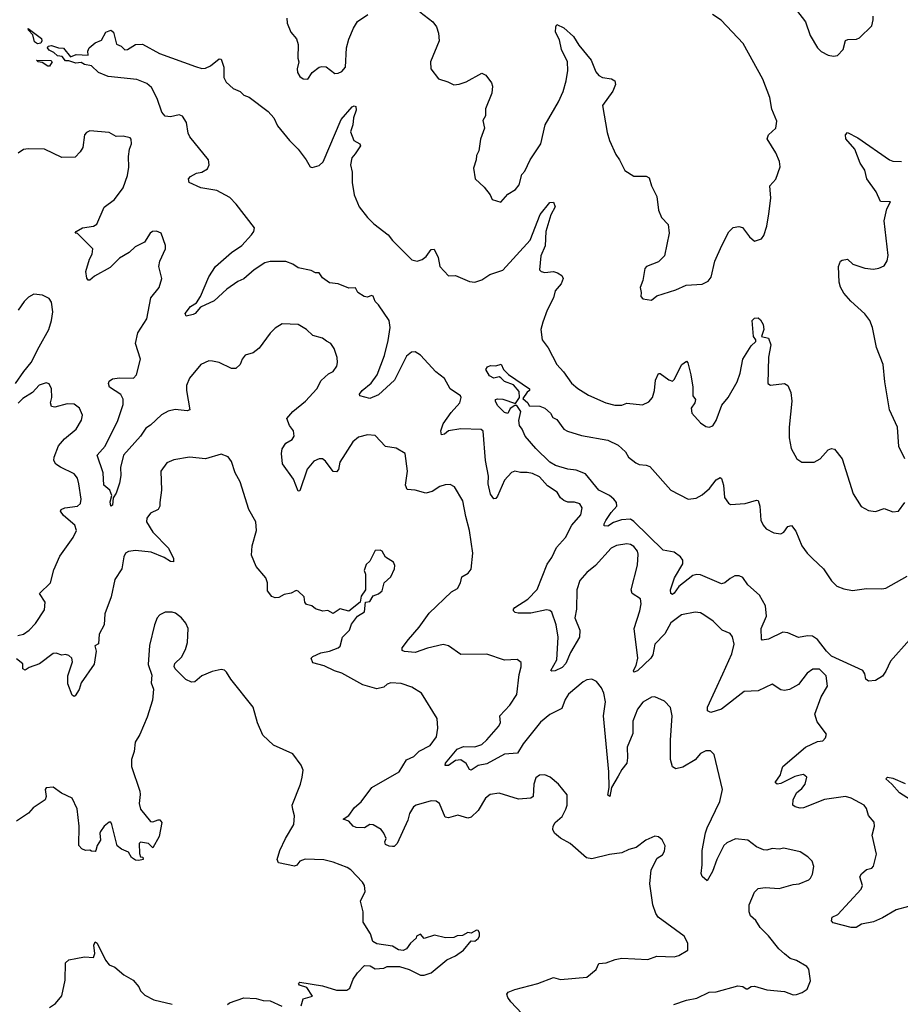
# Model space of a CAD drawing. Extents: x 2199565 to 2323334, y 894172 to 1018966.
# Tile 305 of 440: x 2282824 to 2287858, y 953806 to 959436. Entities that reach past the tile are written whole.
import ezdxf

# ---------------------------------------------------------------- set-up
doc = ezdxf.new("R2010")
doc.units = 0

msp = doc.modelspace()

# ---------------------------------------------------------------- linework, layer by layer
at = {"layer": '0CON10XD'}
for points in [[(2284350, 959445), (2284352.5, 959415), (2284374.1, 959364.1), (2284405.9, 959325.9), (2284416.4, 959293.6), (2284413.8, 959215), (2284420, 959195), (2284410, 959155), (2284412.7, 959132.7), (2284425, 959110), (2284445, 959096.7), (2284470, 959095), (2284495, 959133.3), (2284535, 959163.3), (2284551.7, 959168.3), (2284575, 959166.2), (2284625, 959128.8), (2284645, 959130), (2284665, 959140), (2284686.9, 959165), (2284692.2, 959275), (2284705.4, 959324.6), (2284732, 959388), (2284755.5, 959424.5), (2284814.3, 959465)], [(2285110.3, 959480.3), (2285185, 959423.8), (2285206, 959395), (2285217.9, 959357.9), (2285220.8, 959315), (2285172.5, 959195), (2285174.2, 959154.2), (2285217.7, 959097.7), (2285270.6, 959080.6), (2285305, 959063.8), (2285335, 959066), (2285375, 959080), (2285465, 959130), (2285488.7, 959118.7), (2285520.6, 959075), (2285526.7, 959055), (2285522.2, 959015), (2285486.2, 958925), (2285486.2, 958885), (2285471.7, 958858.3), (2285480, 958815), (2285457.3, 958752.7), (2285448, 958685), (2285435, 958660), (2285433.8, 958635), (2285417, 958587), (2285427.5, 958525), (2285478.8, 958478.8), (2285512.5, 958435), (2285525, 958407.5), (2285575, 958392.5), (2285615, 958437.5), (2285657.5, 958465), (2285678.3, 958491.7), (2285695, 958550), (2285710.7, 958569.3), (2285742, 958635), (2285803.6, 958726.4), (2285826.7, 958835), (2285903.5, 958965), (2285930.4, 959025), (2285947.1, 959085), (2285957.1, 959145), (2285954.5, 959194.5), (2285921.1, 959265), (2285910.2, 959320.2), (2285886.7, 959365), (2285888.1, 959395), (2285895, 959407.1), (2285935, 959388.6), (2285988.7, 959338.7), (2286020.1, 959290.1), (2286089.5, 959205), (2286117, 959137), (2286135, 959115.8), (2286155, 959105.6), (2286206.5, 959096.5), (2286226.2, 959085), (2286229.2, 959065), (2286213.8, 959026.2), (2286155.8, 958945), (2286181.3, 958791.3), (2286195.6, 958745.6), (2286230.8, 958665), (2286252.9, 958635), (2286283.6, 958573.6), (2286335, 958540.6), (2286405, 958540.8), (2286422.3, 958532.3), (2286436, 958485), (2286466.2, 958425), (2286475.6, 958345.6), (2286492, 958305), (2286530.8, 958265), (2286537.1, 958215), (2286508.8, 958085), (2286475, 958051.2), (2286407.5, 958025), (2286397.7, 958012.3), (2286386.1, 957943.9), (2286370, 957905), (2286376.7, 957875), (2286373.6, 957853.6), (2286385, 957840), (2286435, 957832.5), (2286465, 957857.5), (2286575, 957892), (2286633, 957917), (2286725, 957923.8), (2286759.5, 957940.5), (2286775.8, 957964.2), (2286797.1, 958055), (2286837.5, 958145), (2286877.9, 958222.1), (2286903, 958247), (2286935, 958253.8), (2286955, 958246.7), (2286995, 958193.3), (2287025, 958170), (2287065, 958182.5), (2287077.7, 958202.3), (2287094, 958255), (2287106, 958325), (2287116.7, 958415), (2287112.5, 958485), (2287146.7, 958523.3), (2287171.2, 958595), (2287166.1, 958623.9), (2287145.8, 958675), (2287096.2, 958755), (2287105, 958776.7), (2287145.6, 958814.4), (2287151.1, 958855), (2287123.6, 958923.6), (2287110.8, 958990.8), (2287072.2, 959095), (2286960, 959300), (2286833.1, 959433.1), (2286783.8, 959465)], [(2287265, 959490), (2287315, 959422.5), (2287342, 959345), (2287383.3, 959275), (2287405, 959253.3), (2287445, 959233.3), (2287475, 959227.5), (2287498.3, 959231.7), (2287530, 959265), (2287543.6, 959316.4), (2287557, 959323), (2287606.4, 959323.6), (2287625, 959332.5), (2287695, 959400), (2287702.5, 959435), (2287702.5, 959455)], [(2282925, 959298), (2282908.1, 959308.1), (2282898.3, 959348.3), (2282874, 959375), (2282872.5, 959385), (2282947.9, 959327.9), (2282950.8, 959315), (2282945, 959301.2), (2282925, 959298)], [(2283857.7, 957852.3), (2283905.7, 957965), (2283942.5, 958025), (2284034.4, 958105), (2284094.4, 958145), (2284149.4, 958205), (2284162.5, 958225), (2284165.6, 958245), (2284061.4, 958381.4), (2284025, 958419.1), (2283949.9, 958459.9), (2283858.8, 958475), (2283793.3, 958505), (2283789.4, 958525), (2283800.8, 958539.2), (2283835, 958557.8), (2283865.8, 958564.2), (2283897, 958583), (2283907.8, 958605), (2283903.3, 958635), (2283796.4, 958766.4), (2283787.1, 958787.1), (2283777.1, 958847.1), (2283755, 958884.5), (2283735, 958892.1), (2283685, 958880.3), (2283654.8, 958884.8), (2283636.5, 958906.5), (2283610.4, 958985), (2283577.2, 959047.2), (2283550, 959070), (2283493.3, 959093.3), (2283330.3, 959110.3), (2283273.9, 959133.9), (2283235, 959172.5), (2283195, 959180), (2283175, 959190), (2283145, 959186.7), (2283105, 959201.2), (2283085, 959200), (2283066.2, 959225), (2283039.5, 959229.5), (2283018.8, 959248.8), (2282991.4, 959261.4), (2282982.5, 959275), (2282986.7, 959285), (2283005, 959287.8), (2283045, 959274.4), (2283075, 959272.2), (2283115, 959223.8), (2283146.1, 959236.1), (2283215, 959232.5), (2283213.8, 959255), (2283220.8, 959275), (2283255.9, 959304.1), (2283291.9, 959318.1), (2283315.8, 959364.2), (2283345, 959376.2), (2283359.2, 959365), (2283376.4, 959296.4), (2283403.3, 959283.3), (2283425, 959263.8), (2283440, 959265), (2283485, 959293.3), (2283525, 959296.2), (2283622.7, 959242.7), (2283828.1, 959168.1), (2283865, 959156.2), (2283885, 959159.2), (2283915, 959170.8), (2283965, 959212.5), (2283975, 959210), (2283990, 959165), (2283991.2, 959105), (2284005, 959077.5), (2284045, 959042.5), (2284084.1, 959024.1), (2284104.3, 959004.3), (2284135, 958992.5), (2284245, 958911.4), (2284276.9, 958875), (2284298, 958828), (2284365.4, 958745.4), (2284415, 958696.2), (2284462, 958635), (2284484, 958594), (2284495, 958590), (2284535, 958602), (2284557.9, 958622.1), (2284661.1, 958865), (2284725, 958937.5), (2284735, 958943.8), (2284745, 958940), (2284747.7, 958917.7), (2284731.4, 958875), (2284727.5, 958835), (2284714.2, 958795), (2284733.9, 958743.9), (2284767.5, 958725), (2284772.5, 958715), (2284740.6, 958669.4), (2284723.3, 958645), (2284715.6, 958605), (2284724.5, 958564.5), (2284723.5, 958505), (2284735.7, 958435), (2284764.2, 958365), (2284812.5, 958305), (2284848.9, 958268.9), (2284930.6, 958205), (2284955, 958173.1), (2285065, 958063.3), (2285095, 958055.6), (2285124.6, 958065.4), (2285148.2, 958081.8), (2285175, 958122.5), (2285193, 958123), (2285216.2, 958075), (2285226, 958025), (2285275, 957970.8), (2285315, 957972.5), (2285395, 957938.1), (2285425, 957934.4), (2285465, 957947.5), (2285512.1, 957977.9), (2285585, 958004.4), (2285741.4, 958175), (2285799.2, 958320.9), (2285855, 958390.8), (2285875, 958392.5), (2285885.4, 958365.4), (2285860.5, 958319.5), (2285830.9, 958225), (2285826.6, 958143.4), (2285802.7, 958085), (2285795.7, 958005.7), (2285805, 957996), (2285825, 957990), (2285875, 957995.6), (2285898.7, 957988.7), (2285922.1, 957972.1), (2285930, 957955), (2285918.6, 957925), (2285884.4, 957885), (2285875.5, 957844.5), (2285839.2, 957775), (2285813.8, 957706.2), (2285803.6, 957665), (2285810.8, 957605), (2285845, 957560), (2285894, 957465), (2285932.4, 957422.4), (2285977.2, 957357.2), (2286015, 957326.9), (2286075, 957288.6), (2286175, 957244.2), (2286225, 957231.4), (2286265, 957232.5), (2286295, 957244), (2286383.9, 957233.9), (2286419.7, 957250.3), (2286440.8, 957275), (2286452.2, 957315), (2286458.1, 957375), (2286475, 957412.5), (2286485, 957413.3), (2286535, 957376.2), (2286555, 957368.8), (2286565, 957377.5), (2286608, 957465), (2286635, 957483.3), (2286643.9, 957473.9), (2286660.6, 957405), (2286671.5, 957335), (2286671.9, 957285), (2286687.5, 957265), (2286683.5, 957245), (2286662.5, 957215), (2286665.7, 957185.7), (2286715, 957131.2), (2286745, 957110), (2286765, 957106.2), (2286785, 957113.3), (2286805, 957143.3), (2286837.6, 957232.4), (2286873.1, 957275), (2286925.4, 957365), (2286942.7, 957415), (2286957.7, 957495), (2287005, 957570), (2287032.5, 957595), (2287032.5, 957605), (2287017.5, 957625), (2287011.4, 957715), (2287025, 957728.6), (2287045, 957730.8), (2287059.1, 957719.1), (2287073, 957693), (2287078.2, 957665), (2287063.8, 957625), (2287104.4, 957614.4), (2287116.8, 957576.8), (2287103.4, 957506.6), (2287101.2, 957355), (2287115, 957346.7), (2287195.7, 957355.7), (2287214.1, 957344.1), (2287232, 957305), (2287237.5, 957255), (2287221.9, 957105), (2287223.1, 957045), (2287233.4, 956983.4), (2287266.7, 956925), (2287295, 956906.2), (2287365, 956906.7), (2287400, 956925), (2287445, 956976.7), (2287465, 956983.8), (2287480.5, 956980.5), (2287525.7, 956925), (2287588, 956725), (2287633, 956653), (2287675, 956628.8), (2287715, 956623.3), (2287765, 956641.2), (2287815, 956622.5), (2287847.5, 956625), (2287884.2, 956675)], [(2282995, 959170), (2282985, 959170), (2282951.7, 959191.7), (2282930, 959195), (2282920, 959205), (2283001.7, 959201.7), (2283010, 959195), (2282995, 959170)], [(2286563.3, 953805), (2286635, 953830), (2286695, 953841.5), (2286764.8, 953875.2), (2286805, 953877.7), (2286928.9, 953911.1), (2286957.5, 953907.5), (2286975.5, 953894.5), (2286985, 953894.4), (2287005, 953908.1), (2287025, 953909.5), (2287095, 953888.6), (2287195, 953879.2), (2287245, 953861.2), (2287265, 953862), (2287295.9, 953874.1), (2287325, 953892.5), (2287345, 953940), (2287335, 954007.5), (2287322.3, 954022.3), (2287265, 954056), (2287228.8, 954068.8), (2287195.4, 954095.4), (2287162.9, 954122.9), (2287105, 954198.6), (2287056.7, 954245), (2287032.5, 954285), (2287001.8, 954311.8), (2286994.3, 954335), (2286994.2, 954375), (2287025, 954446.7), (2287045, 954468.8), (2287085, 954474.2), (2287165, 954468.8), (2287245, 954491.2), (2287280, 954495), (2287335, 954518.8), (2287345, 954526.7), (2287355, 954550), (2287362.5, 954595), (2287353.8, 954625), (2287329.1, 954649.1), (2287285, 954677.5), (2287191.2, 954698.8), (2287165, 954694), (2287125, 954697.5), (2287095, 954688), (2287075, 954688.8), (2287035, 954706.2), (2286985.5, 954745.5), (2286915, 954751.9), (2286865, 954730), (2286849.2, 954715), (2286808.1, 954635), (2286784.5, 954565.5), (2286753, 954513), (2286725, 954537.5), (2286718.8, 954555), (2286725.6, 954604.4), (2286724.5, 954685), (2286744, 954786), (2286752.7, 954815), (2286826.5, 954965), (2286840.6, 955035), (2286793.9, 955233.9), (2286772.5, 955255), (2286745, 955255.8), (2286715, 955240.8), (2286685, 955204), (2286615, 955162), (2286575, 955152.5), (2286555, 955163.3), (2286543.1, 955205), (2286543, 955317), (2286554.4, 955455), (2286543.4, 955503.4), (2286509.7, 955539.7), (2286455, 955564), (2286435, 955562.5), (2286385, 955534), (2286355, 955494.2), (2286328.5, 955425), (2286328.5, 955355), (2286295.8, 955275.8), (2286298.9, 955215), (2286294.4, 955185.6), (2286265, 955149.2), (2286245, 955111.4), (2286207.5, 955045), (2286196.7, 954995), (2286185, 955002.5), (2286192.5, 955045), (2286190.9, 955135), (2286160.6, 955455), (2286172.9, 955535), (2286162.5, 955585), (2286148.8, 955615), (2286121.7, 955651.7), (2286095, 955666), (2286065, 955662), (2286045, 955650), (2285960.3, 955579.7), (2285940.9, 955549.1), (2285923.4, 955496.6), (2285855, 955462.9), (2285801.3, 955418.7), (2285701.8, 955295), (2285668.7, 955241.3), (2285595, 955236.7), (2285495, 955180.4), (2285445, 955170.7), (2285404.6, 955144.6), (2285395, 955149.2), (2285375, 955182.2), (2285345, 955203.5), (2285315, 955199.6), (2285275, 955172.3), (2285255, 955172.5), (2285257.1, 955185), (2285325, 955265.3), (2285359.8, 955280.2), (2285425, 955277.7), (2285465, 955292.5), (2285495, 955318.2), (2285560.4, 955395), (2285571.8, 955415), (2285568.9, 955455), (2285625, 955516.5), (2285665, 955578), (2285678.3, 955691.7), (2285690.8, 955735), (2285690, 955760), (2285668.3, 955778.3), (2285595, 955774.3), (2285495, 955808.6), (2285345, 955807.1), (2285275.9, 955855.9), (2285245, 955864), (2285155, 955843.1), (2285085, 955817.5), (2285022.8, 955822.8), (2285009.2, 955829.2), (2285009.2, 955845), (2285047.2, 955892.8), (2285107.4, 955962.6), (2285165, 956042.5), (2285292, 956165), (2285326.2, 956183.8), (2285343.1, 956215), (2285350.3, 956249.7), (2285387.9, 956272.1), (2285405, 956293.3), (2285413.1, 956385), (2285395.4, 956515.4), (2285373.3, 956595), (2285357.8, 956685), (2285308.8, 956765), (2285285, 956778), (2285255, 956777.1), (2285225, 956766.5), (2285181.3, 956738.7), (2285145, 956727.7), (2285085, 956745.4), (2285038.9, 956748.9), (2285028.4, 956775), (2285041.1, 956855), (2285026.7, 956955), (2284975, 956986.2), (2284915, 956996.2), (2284855, 957057.5), (2284811.9, 957061.9), (2284761.3, 957048.7), (2284728.5, 957021.5), (2284654, 956906), (2284646, 956864), (2284635, 956850.8), (2284615, 956852.5), (2284571.7, 956911.7), (2284555, 956924), (2284535, 956924.3), (2284505, 956910.8), (2284467.8, 956865), (2284425, 956741.2), (2284415, 956740), (2284389.2, 956809.2), (2284325.6, 956895.6), (2284320, 956955), (2284325, 956981.2), (2284345, 957014.2), (2284381.2, 957035), (2284392.9, 957055), (2284388.6, 957085), (2284366.2, 957115), (2284350, 957155), (2284384.6, 957195.4), (2284458.1, 957255), (2284521.4, 957325), (2284546.8, 957373.2), (2284589.7, 957410.3), (2284616.2, 957425), (2284636.2, 957455), (2284641.2, 957475), (2284638, 957505), (2284622, 957555), (2284602.5, 957585), (2284577.7, 957597.7), (2284554.3, 957614.3), (2284500, 957630), (2284463.3, 957665), (2284415, 957693.3), (2284325, 957696.7), (2284285, 957672.5), (2284255, 957642.5), (2284192.1, 957557.9), (2284158.8, 957531.2), (2284112.4, 957517.6), (2284095.8, 957494.2), (2284085, 957463.3), (2284059.5, 957440.5), (2284035, 957441.4), (2283965, 957475.6), (2283925.9, 957484.1), (2283905, 957484.2), (2283860, 957465), (2283795, 957385.6), (2283777.1, 957345), (2283776.9, 957315), (2283795.9, 957204.1), (2283780.8, 957199.2), (2283713.4, 957206.6), (2283673.4, 957196.6), (2283633.7, 957176.3), (2283572.4, 957117.6), (2283545, 957099.4), (2283515.3, 957054.7), (2283418.1, 956945), (2283399.4, 956875), (2283401.2, 956828.8), (2283395, 956785.8), (2283375, 956728.6), (2283358.8, 956701.2), (2283355, 956660), (2283345, 956653.3), (2283340.9, 956679.1), (2283350, 956715), (2283338.8, 956745), (2283305.7, 956775), (2283300.6, 956845), (2283265.8, 956945), (2283311.9, 956998.1), (2283385.3, 957144.7), (2283416.1, 957235), (2283416, 957266), (2283402.6, 957292.6), (2283338, 957335), (2283330.6, 957355), (2283335, 957368), (2283355, 957381.9), (2283395, 957387.5), (2283474.3, 957385.7), (2283491.9, 957405), (2283514.2, 957495), (2283485.7, 957585), (2283500, 957645), (2283550.6, 957725), (2283573.8, 957845), (2283622, 957905), (2283636, 957955), (2283618.8, 958025), (2283624.2, 958055.8), (2283656.7, 958125), (2283657.5, 958145), (2283632.5, 958215), (2283606.4, 958226.4), (2283582.5, 958225), (2283570, 958215), (2283537.1, 958162.9), (2283483.4, 958136.6), (2283450, 958105), (2283395, 958072.9), (2283341.7, 958018.3), (2283251.2, 957968.8), (2283225, 957946), (2283215, 957946.7), (2283207.5, 957957.5), (2283201.5, 957995), (2283223.1, 958066.9), (2283237.8, 958095), (2283242.5, 958125), (2283155, 958213.8), (2283140, 958215), (2283147.5, 958225), (2283183.8, 958245), (2283245, 958255.5), (2283265, 958267.1), (2283306, 958364), (2283365, 958408.1), (2283415.7, 958475), (2283440.6, 958545), (2283448.3, 958591.7), (2283446.1, 958653.9), (2283451.2, 958695), (2283463.3, 958725), (2283461.7, 958751.7), (2283455, 958760), (2283415, 958770), (2283375, 958767.5), (2283335, 958790), (2283225, 958800), (2283205, 958790), (2283195, 958777.5), (2283184.2, 958705), (2283170.3, 958679.7), (2283140.8, 958649.2), (2283065, 958647.1), (2282965, 958695.7), (2282873.2, 958696.8), (2282845, 958692.5), (2282815, 958672)], [(2287883.1, 956925), (2287850, 956995), (2287840.6, 957105), (2287795.4, 957205.4), (2287768.2, 957365), (2287758.9, 957465), (2287720.5, 957560.5), (2287698.9, 957675), (2287683.1, 957715), (2287654.6, 957754.6), (2287575, 957825.7), (2287535, 957872.5), (2287515.4, 957905.4), (2287507.3, 957935), (2287504.5, 958025), (2287515, 958054), (2287525, 958060.5), (2287555, 958065.8), (2287587, 958037), (2287654.5, 958014.5), (2287705, 958010), (2287735.6, 958014.4), (2287765, 958028), (2287783.2, 958056.8), (2287787.3, 958087.3), (2287766.1, 958286.1), (2287780.8, 958355), (2287801.2, 958395), (2287745, 958395.8), (2287720.4, 958450.4), (2287666, 958525), (2287653.8, 958575), (2287628, 958615), (2287597.5, 958695), (2287546.7, 958755), (2287543.6, 958776.4), (2287555, 958790), (2287615, 958760.8), (2287795, 958634.5), (2287815, 958626.7), (2287864.2, 958624.2)], [(2287905, 954366.2), (2287833.4, 954346.6), (2287755, 954300.5), (2287705, 954278.5), (2287635, 954264.3), (2287605, 954244.5), (2287577.5, 954245), (2287473, 954273), (2287463.9, 954283.9), (2287468, 954305), (2287500.9, 954319.1), (2287634.4, 954465), (2287641.1, 954485), (2287627.1, 954535), (2287635, 954552), (2287663.4, 954576.6), (2287694.5, 954585.5), (2287704.5, 954595.5), (2287720.9, 954665), (2287697.6, 954772.4), (2287709.4, 954825), (2287707.4, 954847.4), (2287676, 954885), (2287664.2, 954925), (2287650, 954945), (2287576.7, 954985), (2287545, 954994.4), (2287425, 954977.3), (2287305, 954929.5), (2287285, 954927.8), (2287255.8, 954935.8), (2287244, 954945), (2287245.8, 954975), (2287264.6, 955015.4), (2287295, 955039.2), (2287312.9, 955065), (2287323.3, 955105), (2287305, 955120), (2287285, 955117.1), (2287255, 955109.4), (2287175, 955068), (2287154.1, 955064.1), (2287142.5, 955075), (2287172.1, 955117.9), (2287177.1, 955135), (2287185.8, 955165), (2287315, 955277.1), (2287385, 955308), (2287415, 955313.3), (2287430.7, 955329.3), (2287435, 955350), (2287381.4, 955421.4), (2287369.2, 955465), (2287405.6, 955564.4), (2287440.8, 955625), (2287434, 955685), (2287395, 955722.5), (2287357.7, 955722.3), (2287325, 955700), (2287275, 955633.8), (2287225, 955606.2), (2287195, 955600), (2287175, 955604), (2287125, 955636), (2287045, 955598.6), (2286965, 955594.4), (2286835.7, 955494.3), (2286775, 955475.5), (2286755.7, 955485), (2286755.5, 955505), (2286842.7, 955695), (2286895, 955810), (2286907.8, 955865), (2286897.9, 955907.9), (2286885.6, 955925.6), (2286840, 955945), (2286787.4, 955997.4), (2286735, 956033.8), (2286715, 956043.8), (2286685, 956047.5), (2286606.9, 956033.1), (2286545, 955986.7), (2286511.8, 955925), (2286454.8, 955865.2), (2286442.8, 955805), (2286431.6, 955785), (2286355, 955712.5), (2286333.8, 955705), (2286332.5, 955715), (2286347.3, 955742.7), (2286357.8, 955785), (2286335.5, 955955), (2286368.6, 956055), (2286375.7, 956095), (2286372.5, 956125), (2286324.3, 956154.3), (2286319.2, 956175), (2286355, 956317.5), (2286359.3, 956379.3), (2286355, 956396.2), (2286335, 956422.9), (2286315, 956435.7), (2286295, 956439.4), (2286235, 956428.5), (2286204.4, 956415), (2286115.7, 956315), (2286065, 956274.4), (2286025, 956230), (2286009.2, 956175), (2286005.7, 956065), (2285998, 956015), (2286025.2, 955945), (2286024.7, 955905), (2285972.4, 955817.6), (2285945.3, 955755), (2285925, 955732.8), (2285885, 955711.9), (2285865, 955710), (2285860.8, 955715), (2285893.8, 955776.2), (2285902.7, 955905), (2285890.7, 955975), (2285865, 956048), (2285855, 956057.5), (2285835, 956062.5), (2285745, 956041.8), (2285672.5, 956042.5), (2285656, 956046), (2285646.7, 956055), (2285646.2, 956065), (2285655, 956075.8), (2285727.8, 956122.2), (2285781.8, 956178.2), (2285838, 956322), (2285865, 956361.2), (2285891.6, 956418.4), (2285942.9, 956475), (2285980.8, 956545), (2286032, 956605), (2286038.8, 956645), (2286025, 956668), (2285995, 956678), (2285957, 956677), (2285935, 956686.7), (2285915, 956702.5), (2285896.7, 956735), (2285841.2, 956771.2), (2285795, 956822.2), (2285755, 956841.9), (2285725, 956847.5), (2285686.1, 956846.1), (2285655, 956853.8), (2285635, 956846.2), (2285595, 956802), (2285555, 956711.2), (2285545, 956698.8), (2285535, 956696.7), (2285515, 956723.3), (2285502.6, 956782.6), (2285502.9, 956825), (2285485.9, 956915), (2285472.9, 957082.9), (2285462.5, 957092.5), (2285345, 957096.4), (2285275, 957085.8), (2285252.5, 957065), (2285235, 957062.5), (2285231.4, 957085), (2285245, 957124), (2285290.1, 957189.9), (2285340, 957245), (2285348, 957275), (2285343.8, 957285), (2285285, 957325.8), (2285251.2, 957385), (2285202.3, 957422.3), (2285115, 957517.5), (2285085, 957536.9), (2285064.3, 957535), (2285035, 957511.5), (2284966.9, 957375), (2284875, 957290), (2284825, 957270), (2284767.5, 957285), (2284766, 957295), (2284781.1, 957315), (2284832.6, 957357.4), (2284868, 957405), (2284908.5, 957515), (2284930.8, 957600.8), (2284941.8, 957675), (2284935.3, 957715), (2284875.7, 957805), (2284855, 957824.3), (2284844.5, 957854.5), (2284835, 957858.2), (2284811.3, 957848.7), (2284792.1, 957852.1), (2284756.9, 957875), (2284742.6, 957902.6), (2284705, 957900.4), (2284645, 957925.4), (2284595, 957931.9), (2284555, 957960), (2284535, 957988.6), (2284515, 957987.9), (2284490.7, 958000.7), (2284416.2, 958016.2), (2284385, 958037.5), (2284345, 958053.1), (2284255, 958052.3), (2284225, 958044.5), (2284163.8, 958006.2), (2284105, 957954.4), (2284071.1, 957938.9), (2284008, 957895), (2283935, 957827.5), (2283858.3, 957791.7), (2283826, 957755), (2283815, 957750), (2283775, 957740), (2283770, 957755), (2283800.8, 957795), (2283833.7, 957816.3), (2283857.7, 957852.3)], [(2282799.5, 957355), (2282846.7, 957425), (2282890, 957475), (2282935.5, 957565), (2282990, 957665), (2283005.6, 957715), (2283012.5, 957765), (2283005, 957820), (2282991.7, 957841.7), (2282955, 957861.2), (2282905, 957865.8), (2282875, 957849.2), (2282849.2, 957825), (2282815.6, 957774.4)], [(2285775, 956984.7), (2285712.5, 957055), (2285696.7, 957095), (2285681.2, 957115), (2285676.4, 957143.6), (2285687.5, 957195), (2285665, 957230), (2285655, 957230), (2285628.3, 957211.7), (2285615, 957183.3), (2285595, 957190), (2285555, 957230), (2285543.3, 957255), (2285543.3, 957265), (2285555, 957268.1), (2285585, 957265.3), (2285658.3, 957241.7), (2285680, 957275), (2285678.9, 957308.9), (2285647.1, 957347.1), (2285595, 957366.7), (2285575, 957388.8), (2285565, 957393.8), (2285535, 957385.7), (2285509.1, 957399.1), (2285487.5, 957435), (2285498.7, 957451.3), (2285515, 957459.2), (2285545, 957455.8), (2285576.1, 957466.1), (2285588.6, 957435), (2285617.2, 957407.2), (2285738, 957325), (2285738.8, 957315), (2285724.4, 957305.6), (2285700.8, 957269.2), (2285729.2, 957245), (2285737, 957227), (2285797.5, 957225), (2285826.2, 957215), (2285857.5, 957185), (2285870.7, 957160.7), (2285895, 957150), (2285934.5, 957094.5), (2285955, 957082.5), (2286035, 957058), (2286185, 957031.4), (2286245, 957003.8), (2286286.2, 956965), (2286304.3, 956934.3), (2286345, 956901.2), (2286365, 956892), (2286405, 956889.2), (2286425, 956881.2), (2286546.3, 956746.3), (2286644.6, 956694.6), (2286690.3, 956699.7), (2286725, 956719.4), (2286767.1, 956755), (2286804.5, 956805.5), (2286828, 956818), (2286835, 956812.5), (2286846, 956775), (2286853, 956703), (2286875, 956671.2), (2286886.1, 956663.9), (2286970.5, 956669.5), (2287035, 956688.8), (2287045, 956686.7), (2287054.2, 956655), (2287061.1, 956575), (2287074.4, 956545), (2287091.4, 956525), (2287135, 956500.9), (2287174.5, 956495.5), (2287192.5, 956505), (2287215, 956538), (2287235, 956543.8), (2287260.6, 956510.6), (2287295, 956427.1), (2287325.5, 956385), (2287355.9, 956355.9), (2287418, 956295), (2287465, 956228), (2287495, 956197.5), (2287535, 956181.9), (2287585, 956172.2), (2287665, 956183.3), (2287751.4, 956181.4), (2287775, 956186.2), (2287896, 956254)], [(2282812.5, 955915), (2282845, 955922.5), (2282877.5, 955945), (2282915, 955984), (2282965, 956061.2), (2282970, 956105), (2282936.7, 956155), (2283000.9, 956215), (2283019.3, 956290.7), (2283052.5, 956367.5), (2283128.8, 956475), (2283148.5, 956515), (2283138.9, 956545), (2283075, 956601.5), (2283057.5, 956625), (2283061.2, 956635), (2283082.5, 956645), (2283155, 956653.8), (2283171.2, 956668.8), (2283174.5, 956695), (2283162.7, 956782.7), (2283153.6, 956815), (2283135, 956840), (2283056.3, 956876.4), (2283030.5, 956895), (2283019.6, 956915), (2283020, 956935), (2283045, 956999.4), (2283080.6, 957039.4), (2283145.8, 957095), (2283177.5, 957145), (2283182, 957175), (2283166, 957215), (2283135, 957237.1), (2283095, 957239.2), (2283025, 957220), (2283005, 957223.3), (2283000.8, 957245), (2283007.1, 957275), (2283005.6, 957325.6), (2282992.7, 957352.7), (2282975, 957360), (2282935, 957345.6), (2282896.2, 957303.8), (2282840.9, 957269.1), (2282815, 957243.8)], [(2287910.6, 955889.4), (2287801.4, 955768.6), (2287775, 955710.4), (2287755, 955683.1), (2287715, 955657.1), (2287675, 955653.1), (2287660.5, 955665), (2287655, 955696.2), (2287644.1, 955714.1), (2287465, 955797.2), (2287434.9, 955824.9), (2287385, 955891.7), (2287355, 955911.6), (2287326.6, 955913.4), (2287275, 955903.8), (2287215, 955929.4), (2287186.1, 955933.9), (2287105, 955894.6), (2287067.7, 955887.7), (2287063.2, 955893.2), (2287063, 955955), (2287091.8, 956025), (2287087.3, 956085), (2287053.3, 956145), (2286985.2, 956205.2), (2286957.3, 956247.3), (2286936.5, 956256.5), (2286912.5, 956255), (2286885, 956241.4), (2286854.5, 956215.5), (2286835, 956210.2), (2286715, 956261.4), (2286695, 956264.2), (2286672, 956258), (2286592.2, 956195), (2286565, 956156.7), (2286555, 956150), (2286545, 956154), (2286544.3, 956175), (2286566.9, 956245), (2286613.8, 956325), (2286614.6, 956345), (2286601.1, 956365), (2286565, 956390.3), (2286501.8, 956401.8), (2286335, 956566.4), (2286315, 956579.6), (2286263.1, 956576.9), (2286218.3, 956561.7), (2286185, 956539.4), (2286165, 956541.2), (2286164.1, 956554.1), (2286175, 956573.1), (2286205, 956618.9), (2286237.7, 956655), (2286236.1, 956675), (2286220.8, 956695), (2286195, 956715.9), (2286134.6, 956745), (2286058.9, 956838.9), (2286005, 956860.9), (2285958, 956865), (2285885.8, 956885.8), (2285854.4, 956905), (2285775, 956984.7)], [(2285695, 953753.8), (2285631.2, 953821.2), (2285613.8, 953845), (2285608, 953865), (2285616.7, 953875), (2285655, 953890.6), (2285785, 953924.4), (2285875, 953958.6), (2285915, 953947.8), (2286065, 953961.4), (2286118.8, 954005), (2286135, 954040), (2286176.4, 954043.6), (2286227, 954063), (2286265, 954070), (2286415, 954063.3), (2286465, 954081.2), (2286565, 954078), (2286592.5, 954085), (2286643.6, 954116.4), (2286643.8, 954155), (2286622, 954195), (2286473.8, 954305), (2286460, 954325), (2286443.8, 954375), (2286425.8, 954495.8), (2286433.8, 954575), (2286467.7, 954642.3), (2286498.3, 954661.7), (2286508.8, 954681.2), (2286513, 954713), (2286495.8, 954745.8), (2286475, 954763.3), (2286455, 954766.7), (2286402.5, 954745), (2286347.7, 954702.3), (2286305, 954692), (2286265, 954671.4), (2286195, 954662.9), (2286095, 954637.8), (2286063, 954643), (2285971.2, 954725), (2285915.6, 954755.6), (2285881.2, 954785), (2285871.2, 954805), (2285874, 954825), (2285885, 954846.2), (2285925, 954880), (2285945, 954922.5), (2285953.8, 954945), (2285953, 955003), (2285904.2, 955064.2), (2285855.5, 955105.5), (2285825, 955118), (2285795, 955116), (2285775, 955101.2), (2285761.9, 955065), (2285758.8, 954995), (2285745.8, 954984.2), (2285675, 954980), (2285565, 955014.2), (2285512.5, 955005), (2285485.5, 954984.5), (2285445, 954914), (2285405, 954877.1), (2285385, 954871.4), (2285328.1, 954888.1), (2285275, 954873.1), (2285255.8, 954875.8), (2285224.2, 954955), (2285205, 954968.1), (2285175, 954968.8), (2285090, 954945), (2285075, 954935.8), (2285052.1, 954897.9), (2285041.9, 954858.1), (2284981.2, 954725), (2284965, 954708.8), (2284955, 954708.8), (2284935, 954710), (2284915, 954720), (2284911.2, 954735), (2284918.8, 954755), (2284905.8, 954785), (2284890, 954805), (2284845, 954832), (2284825, 954833.8), (2284794.5, 954815.5), (2284746.9, 954816.9), (2284730, 954825), (2284705, 954853.3), (2284672.5, 954865), (2284705, 954886), (2284738.1, 954931.9), (2284775.9, 954964.1), (2284836.9, 955045), (2284992.5, 955135), (2285035, 955204.2), (2285077.3, 955222.7), (2285107.1, 955252.9), (2285170.8, 955285), (2285205.9, 955335.9), (2285214.2, 955385), (2285210.3, 955440.3), (2285120.8, 955585), (2285065, 955619.4), (2285005, 955639.5), (2284945, 955643.3), (2284925, 955636.9), (2284905, 955618.9), (2284865, 955609.6), (2284785, 955632.5), (2284665, 955700.4), (2284623, 955713), (2284565, 955741.3), (2284498.8, 955758.8), (2284490, 955785), (2284498.8, 955795), (2284544.6, 955815.4), (2284595.4, 955824.6), (2284645, 955843.8), (2284655, 955853.3), (2284670, 955905), (2284710, 955945), (2284720.8, 955979.2), (2284753.9, 956026.1), (2284795, 956050), (2284800, 956105), (2284825, 956110), (2284845, 956142.5), (2284875, 956152.5), (2284895, 956170), (2284907.5, 956215), (2284945, 956250), (2284966, 956295), (2284968, 956315), (2284960, 956335), (2284915, 956362.5), (2284895, 956397.5), (2284885, 956402.5), (2284855, 956400), (2284825, 956340), (2284805, 956320), (2284793.6, 956286.4), (2284800, 956265), (2284800, 956175), (2284775, 956140), (2284770, 956105), (2284705, 956053.3), (2284655, 956066.7), (2284615, 956040), (2284585, 956057.5), (2284556.4, 956053.6), (2284515, 956066.7), (2284494, 956084), (2284462.7, 956092.7), (2284453.8, 956105), (2284450, 956135), (2284415, 956168.8), (2284405, 956171.2), (2284375, 956156.7), (2284335, 956149.2), (2284305, 956132.5), (2284285, 956130.8), (2284265, 956138), (2284240.3, 956170.3), (2284239.4, 956215), (2284231.4, 956245), (2284175, 956309.2), (2284148.8, 956375), (2284151.8, 956428.2), (2284177.5, 956515), (2284173.9, 956563.9), (2284134.5, 956634.5), (2284085, 956792.5), (2284055.8, 956845), (2284035, 956910), (2284015, 956936), (2283975, 956951.2), (2283885, 956924.4), (2283795, 956934.3), (2283705, 956918.6), (2283665, 956902), (2283630.8, 956855), (2283634.2, 956745), (2283625.8, 956675), (2283625.8, 956655), (2283616.2, 956635), (2283571.2, 956615), (2283550, 956585), (2283549.2, 956565), (2283585.7, 956505), (2283674.4, 956415), (2283702.9, 956355), (2283703.8, 956336.2), (2283685, 956337.1), (2283650, 956360), (2283575, 956391.8), (2283485, 956401.1), (2283445, 956395.8), (2283428, 956385), (2283419.4, 956365), (2283407.7, 956295), (2283367.1, 956235), (2283346.4, 956135), (2283310.7, 956039.3), (2283305.9, 955975), (2283277.4, 955922.6), (2283275, 955867.5), (2283252.5, 955855), (2283260.6, 955825), (2283249.1, 955750.9), (2283175.8, 955645), (2283163.4, 955606.6), (2283140.7, 955569.3), (2283135, 955566.7), (2283124.3, 955574.3), (2283098.5, 955638.5)], [(2284433, 953797), (2284445, 953837.5), (2284497.5, 953852.5), (2284465, 953902.5), (2284423.3, 953915), (2284417.5, 953925), (2284425, 953932.5), (2284555, 953911.5), (2284635, 953887.3), (2284693.8, 953886.2), (2284710.7, 953899.3), (2284729.3, 953950.7), (2284753.9, 953986.1), (2284795, 954027.5), (2284827, 954027), (2284855, 954010), (2284905, 954012.5), (2284925, 954022.5), (2284995, 954022.5), (2285050, 954005), (2285115, 953972.5), (2285135, 953972.5), (2285175, 953986.7), (2285265, 954060), (2285315, 954083.8), (2285360, 954115), (2285405, 954170), (2285425, 954167.5), (2285445, 954182.5), (2285452.5, 954195), (2285452.5, 954215), (2285445, 954227.5), (2285435, 954230), (2285405, 954212.5), (2285385, 954216.7), (2285355, 954200), (2285325, 954197.5), (2285305, 954187.5), (2285257, 954187), (2285195, 954202.5), (2285135, 954182.5), (2285115, 954207.5), (2285092.5, 954195), (2285090, 954185), (2285057.5, 954155), (2285035, 954122.5), (2285015, 954113.3), (2284988.3, 954118.3), (2284955, 954138.8), (2284865, 954152.5), (2284842.5, 954165), (2284829.2, 954209.2), (2284787.5, 954275), (2284787.5, 954335), (2284772.5, 954395), (2284797.9, 954452.1), (2284795.6, 954485.6), (2284784, 954505), (2284716, 954575), (2284695, 954588.6), (2284615, 954618.8), (2284561.7, 954631.7), (2284455, 954636), (2284425, 954623.8), (2284408.9, 954601.1), (2284395, 954595.7), (2284303.3, 954615), (2284296.2, 954635), (2284310.6, 954685), (2284343.1, 954755), (2284390.6, 954835), (2284394.1, 954884.1), (2284385, 954920), (2284381.2, 954945), (2284428.8, 955065), (2284438.8, 955105), (2284443.3, 955145), (2284433.6, 955173.6), (2284385, 955237.5), (2284275, 955288.6), (2284214.2, 955345), (2284182.5, 955415), (2284159.2, 955505), (2284030, 955665), (2284006.7, 955705), (2283995, 955716.7), (2283975, 955721.2), (2283925, 955708.8), (2283865, 955683.3), (2283825, 955650), (2283805, 955647.5), (2283774.2, 955664.2), (2283712.5, 955725), (2283707, 955737), (2283711.2, 955755), (2283749.7, 955790.3), (2283772.5, 955835), (2283782.5, 955875), (2283786, 955955), (2283773.8, 955985), (2283748.8, 956015), (2283715, 956043.3), (2283695, 956048.8), (2283655, 956048.8), (2283625, 956033.3), (2283610, 956015), (2283593.8, 955975), (2283566.7, 955856.7), (2283558.3, 955748.3), (2283578.3, 955688.3), (2283576.2, 955645), (2283588.8, 955608.8), (2283582.9, 955545), (2283551.7, 955448.3), (2283510.3, 955349.7), (2283483.8, 955305), (2283478.3, 955251.7), (2283463.3, 955205), (2283463.8, 955165), (2283510, 955025), (2283513.3, 955005), (2283506.2, 954955), (2283515, 954922.5), (2283571.7, 954851.7), (2283585, 954848.8), (2283615, 954861.2), (2283625, 954860), (2283635.9, 954845.9), (2283620.8, 954765), (2283585, 954700), (2283560, 954725), (2283515, 954732.5), (2283507.5, 954725), (2283508.3, 954668.3), (2283515, 954650), (2283528.3, 954648.3), (2283530, 954635), (2283505, 954627.5), (2283485, 954631.2), (2283462.5, 954645), (2283446.1, 954676.1), (2283405, 954692.5), (2283381.7, 954711.7), (2283351.2, 954835), (2283345, 954846.7), (2283335, 954846.7), (2283306.7, 954825), (2283286.7, 954795), (2283282.5, 954785), (2283286.7, 954745), (2283266.7, 954715), (2283260, 954685), (2283255, 954680), (2283235, 954682.5), (2283225, 954687.5), (2283200, 954685), (2283180, 954695), (2283162.5, 954715), (2283163.8, 954825), (2283153, 954923), (2283124.1, 954984.1), (2283062.6, 955012.6), (2283015, 955048.6), (2282975, 955043.8), (2282969.2, 955035), (2282974.3, 954995), (2282970, 954975), (2282900.9, 954929.1), (2282875, 954900), (2282805, 954853.3)], [(2283098.5, 955638.5), (2283098.6, 955685), (2283126.2, 955765), (2283121.2, 955785), (2283105, 955800), (2283085, 955806.7), (2283065, 955803.3), (2283033, 955813), (2283015, 955811.2), (2282937.9, 955752.1), (2282878, 955732), (2282855, 955716.2), (2282842, 955725), (2282842.5, 955752.5), (2282805, 955780.8)], [(2287916.4, 954975), (2287852, 955015), (2287810, 955065), (2287774.2, 955095), (2287785, 955105.5), (2287815, 955099.5), (2287885, 955068.9)], [(2282995, 953788.8), (2283028.3, 953811.7), (2283064, 953855), (2283083.8, 953945), (2283086.4, 954043.6), (2283105, 954060), (2283145, 954068.8), (2283195, 954077.1), (2283245, 954074), (2283254.1, 954095.9), (2283246.8, 954145), (2283255, 954163.5), (2283267.2, 954155), (2283315, 954059.1), (2283335, 954032.7), (2283368.3, 954018.3), (2283420, 953975), (2283473.3, 953945), (2283505.8, 953905.8), (2283515, 953882.5), (2283538.8, 953858.8), (2283591.2, 953831.2)], [(2283591.2, 953831.2), (2283695, 953806.2)], [(2284012.5, 953805), (2284022.5, 953815), (2284105, 953842.5), (2284175, 953840), (2284215, 953828.6), (2284255.5, 953825.5), (2284322.5, 953795)]]:
    msp.add_lwpolyline(points, dxfattribs=at)

doc.saveas('drawing.dxf')
